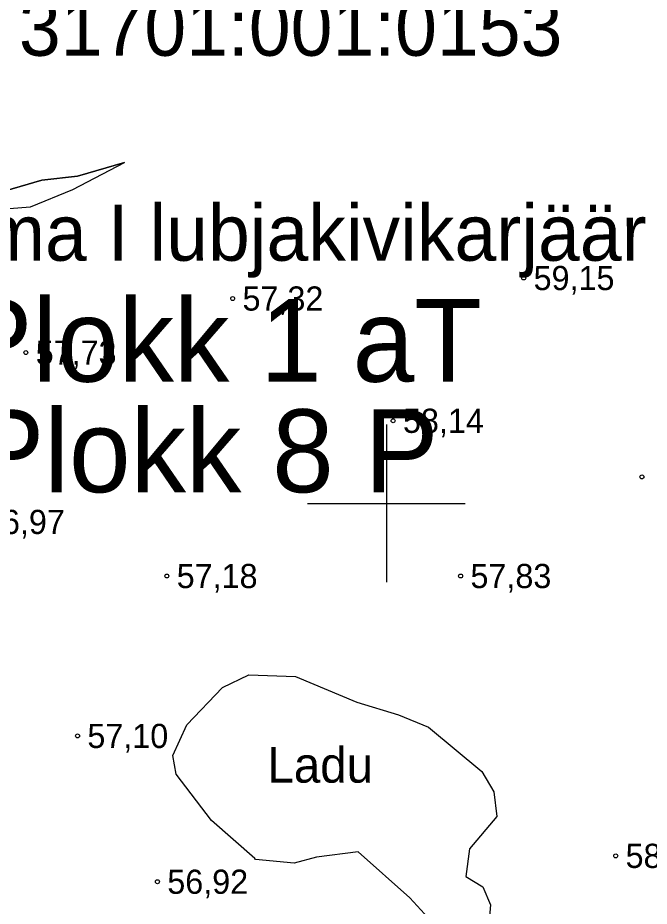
# Model space of a CAD drawing. Extents: x 532503 to 539665, y 6557663 to 6561526.
# Drawn here: x 535362.6 to 535426.7, y 6559559.2 to 6559649.2 of the extents above; entities that cross this region are included whole.
import ezdxf

# ---------------------------------------------------------------- set-up
doc = ezdxf.new("R2010")
doc.units = 0
for name, color, linetype in [('HALJASTUS', 7, 'Continuous'), ('kataster', 7, 'Continuous'), ('KORGUS-EH2000', 7, 'Continuous'), ('Plokid', 7, 'Continuous'), ('RELJEEF', 7, 'Continuous'), ('VORK', 7, 'Continuous'), ('VORMISTUS', 7, 'Continuous')]:
    doc.layers.add(name, color=color, linetype=linetype)

msp = doc.modelspace()

# ---------------------------------------------------------------- linework, layer by layer
at = {"layer": 'KORGUS-EH2000'}
for centre in [(535413.926, 6559622.845), (535384.413, 6559620.767), (535363.443, 6559615.285), (535400.683, 6559608.372), (535425.909, 6559602.684), (535377.74, 6559592.638), (535407.527, 6559592.638), (535368.685, 6559576.428), (535423.254, 6559564.271), (535376.787, 6559561.649)]:
    msp.add_circle(centre, 0.2, dxfattribs=at)
at = {"layer": 'RELJEEF'}
for points in [[(535313.952, 6559665.087), (535316.894, 6559666.562), (535320.046, 6559667.356), (535321.163, 6559665.561), (535321.318, 6559659.935), (535321.615, 6559656.8), (535319.534, 6559653.34), (535317.701, 6559651.272), (535317.514, 6559649.672), (535318.295, 6559646.541), (535324.389, 6559639.155), (535326.76, 6559634.778), (535328.148, 6559631.752), (535328.495, 6559628.975), (535332.562, 6559627.211), (535337.417, 6559629.284), (535342.121, 6559629.947), (535343.605, 6559629.8), (535352.213, 6559629.135), (535363.926, 6559630.05), (535368.218, 6559631.829), (535373.433, 6559634.564)], [(535313.952, 6559665.087), (535316.894, 6559666.562), (535320.046, 6559667.356), (535321.163, 6559665.561), (535321.318, 6559659.935), (535321.615, 6559656.8), (535319.534, 6559653.34), (535317.701, 6559651.272), (535317.514, 6559649.672), (535318.295, 6559646.541), (535324.389, 6559639.155), (535326.76, 6559634.778), (535328.148, 6559631.752), (535328.495, 6559628.975), (535332.562, 6559627.211), (535337.417, 6559629.284), (535342.121, 6559629.947), (535343.605, 6559629.8), (535352.213, 6559629.135), (535363.926, 6559630.05), (535368.218, 6559631.829), (535373.433, 6559634.564)], [(535373.433, 6559634.564), (535368.673, 6559633.17), (535365.051, 6559632.758), (535358.452, 6559630.829), (535355.277, 6559630.154), (535342.163, 6559632.295), (535336.546, 6559631.193), (535331.195, 6559634.519), (535327.652, 6559640.69), (535324.994, 6559645.182), (535322.467, 6559647.98), (535320.766, 6559650.743)], [(535320.766, 6559650.743), (535322.467, 6559647.98), (535324.994, 6559645.182), (535327.652, 6559640.69), (535331.195, 6559634.519), (535336.546, 6559631.193), (535342.163, 6559632.295), (535355.277, 6559630.154), (535358.452, 6559630.829), (535365.051, 6559632.758), (535368.673, 6559633.17), (535373.433, 6559634.564)], [(535406.11, 6559555.97), (535402.365, 6559560.022), (535397.151, 6559564.685), (535392.904, 6559564.139), (535390.637, 6559563.515), (535386.733, 6559563.894), (535386.665, 6559564.003), (535382.27, 6559567.856), (535378.673, 6559572.536), (535378.363, 6559574.447), (535379.759, 6559577.554), (535383.388, 6559581.333), (535386.069, 6559582.619), (535390.788, 6559582.462), (535396.991, 6559579.848), (535401.243, 6559578.551), (535404.256, 6559577.333), (535409.674, 6559572.815), (535410.906, 6559570.761), (535411.207, 6559568.274), (535408.427, 6559564.977), (535408.056, 6559562.174), (535409.766, 6559561.134), (535410.542, 6559559.319), (535410.371, 6559556.957)], [(535406.11, 6559555.97), (535402.365, 6559560.022), (535397.151, 6559564.685), (535392.904, 6559564.139), (535390.637, 6559563.515), (535386.733, 6559563.894), (535386.665, 6559564.003), (535382.27, 6559567.856), (535378.673, 6559572.536), (535378.363, 6559574.447), (535379.759, 6559577.554), (535383.388, 6559581.333), (535386.069, 6559582.619), (535390.788, 6559582.462), (535396.991, 6559579.848), (535401.243, 6559578.551), (535404.256, 6559577.333), (535409.674, 6559572.815), (535410.906, 6559570.761), (535411.207, 6559568.274), (535408.427, 6559564.977), (535408.056, 6559562.174), (535409.766, 6559561.134), (535410.542, 6559559.319), (535410.371, 6559556.957)], [(535406.11, 6559555.97), (535402.365, 6559560.022), (535397.151, 6559564.685), (535392.904, 6559564.139), (535390.637, 6559563.515), (535386.733, 6559563.894), (535386.665, 6559564.003), (535382.27, 6559567.856), (535378.673, 6559572.536), (535378.363, 6559574.447), (535379.759, 6559577.554), (535383.388, 6559581.333), (535386.069, 6559582.619), (535390.788, 6559582.462), (535396.991, 6559579.848), (535401.243, 6559578.551), (535404.256, 6559577.333), (535409.674, 6559572.815), (535410.906, 6559570.761), (535411.207, 6559568.274), (535408.427, 6559564.977), (535408.056, 6559562.174), (535409.766, 6559561.134), (535410.542, 6559559.319), (535410.371, 6559556.957)]]:
    msp.add_lwpolyline(points, dxfattribs=at)
at = {"layer": 'VORK'}
for p, q in [((535400, 6559608.001), (535400, 6559591.999)), ((535391.999, 6559600), (535408.001, 6559600))]:
    msp.add_line(p, q, dxfattribs=at)

# ---------------------------------------------------------------- texts
at = {"layer": 'HALJASTUS'}
msp.add_text('Ladu', height=3.6, dxfattribs=at).set_placement((535387.938, 6559571.691))
at = {"layer": 'kataster'}
msp.add_text('31701:001:0153', height=5.7, dxfattribs=at).set_placement((535362.741, 6559645.375))
at = {"layer": 'KORGUS-EH2000'}
for s, p in [('59,15 ', (535414.926, 6559621.62)), ('57,32 ', (535385.413, 6559619.542)), ('57,73 ', (535364.443, 6559614.06)), ('58,14 ', (535401.683, 6559607.147)), ('56,97 ', (535359.201, 6559596.896)), ('57,18 ', (535378.74, 6559591.413)), ('57,83 ', (535408.527, 6559591.413)), ('57,10 ', (535369.685, 6559575.203)), ('58,49 ', (535424.254, 6559563.046)), ('56,92 ', (535377.787, 6559560.424))]:
    msp.add_text(s, height=2.45, dxfattribs=at).set_placement(p)
at = {"layer": 'Plokid'}
for s, p in [('Plokk 1 aT', (535356.617, 6559612.333)), ('Plokk 8 P', (535357.83, 6559601.129))]:
    msp.add_text(s, height=8.4, dxfattribs=at).set_placement(p)
at = {"layer": 'VORMISTUS'}
msp.add_text('Sutlema I lubjakivikarjäär', height=5.7, dxfattribs=at).set_placement((535341.665, 6559624.597))

doc.saveas('drawing.dxf')
